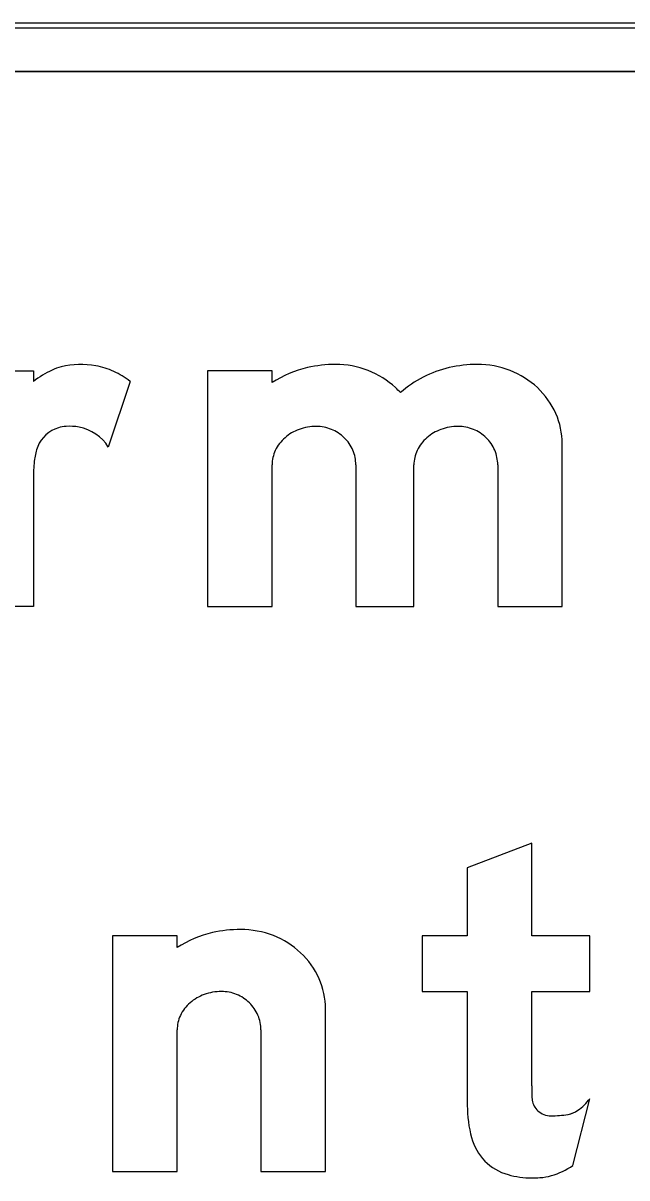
# Model space of a CAD drawing. Extents: x 1806251 to 1809821, y 414895 to 422886.
# Drawn here: x 1809677.7974 to 1809678.0465, y 415422.3244 to 415422.8006 of the extents above; entities that cross this region are included whole.
import ezdxf

# ---------------------------------------------------------------- set-up
doc = ezdxf.new("R2010")
doc.units = 0
for name, color, linetype in [('GSBWFILL', 7, 'Continuous'), ('GSCOLORFILL', 7, 'Continuous'), ('GSOUTLINE', 7, 'Continuous')]:
    doc.layers.add(name, color=color, linetype=linetype)

msp = doc.modelspace()

# ---------------------------------------------------------------- linework, layer by layer
at = {"layer": 'GSBWFILL'}
for p, q in [((1809678.53509, 415422.80057), (1809676.65509, 415422.80057)), ((1809676.65509, 415422.78057), (1809678.53509, 415422.78057)), ((1809677.84162, 415422.65282), (1809677.8326, 415422.62578)), ((1809677.89557, 415422.38541), (1809677.89557, 415422.32707)), ((1809678.02423, 415422.32955), (1809678.03123, 415422.35708))]:
    msp.add_line(p, q, dxfattribs=at)
for points in [[(1809677.80172, 415422.61375), (1809677.80172, 415422.56007), (1809677.77512, 415422.56007), (1809677.77512, 415422.65716), (1809677.80172, 415422.65716), (1809677.80172, 415422.65282)], [(1809677.90014, 415422.65236), (1809677.90014, 415422.65716), (1809677.87354, 415422.65716), (1809677.87354, 415422.56007), (1809677.90014, 415422.56007), (1809677.90014, 415422.61841)], [(1809677.99324, 415422.61841), (1809677.99324, 415422.56007), (1809678.01984, 415422.56007), (1809678.01984, 415422.62716)], [(1809677.93472, 415422.61841), (1809677.93472, 415422.56007), (1809677.95866, 415422.56007), (1809677.95866, 415422.61841)], [(1809678.00729, 415422.36232), (1809678.00729, 415422.40122), (1809678.03123, 415422.40122), (1809678.03123, 415422.42416), (1809678.00729, 415422.42416), (1809678.00729, 415422.4624), (1809677.98069, 415422.45231), (1809677.98069, 415422.42416), (1809677.96207, 415422.42416), (1809677.96207, 415422.40122), (1809677.98069, 415422.40122), (1809677.98069, 415422.35428)], [(1809677.86099, 415422.41936), (1809677.86099, 415422.42416), (1809677.83439, 415422.42416), (1809677.83439, 415422.32707), (1809677.86099, 415422.32707), (1809677.86099, 415422.38541)], [(1809677.89557, 415422.32707), (1809677.92217, 415422.32707), (1809677.92217, 415422.39416)]]:
    msp.add_lwpolyline(points, dxfattribs=at)
for centre, major_axis, ratio, start_param, end_param in [((1809677.82137, 415422.62558), (0, 0.03424), 0.999996, 6.103268, 6.524606), ((1809677.82215, 415422.62983), (0, 0.02992), 0.999996, 5.846069, 6.103268), ((1809677.92632, 415422.60662), (0, 0.0532), 0.999995, 0, 0.219986), ((1809677.92632, 415422.62238), (0, 0.03745), 0.999995, 5.914285, 6.283185), ((1809677.98484, 415422.60662), (0, 0.0532), 0.999995, 0, 0.219986), ((1809677.98484, 415422.62238), (0, 0.03745), 0.999995, 5.914285, 6.283185), ((1809677.82845, 415422.61738), (0, 0.04439), 0.999996, 0.443663, 0.646229), ((1809677.81796, 415422.63946), (0, 0.01995), 0.999996, 0.24142, 0.443663), ((1809677.81909, 415422.62329), (0, 0.03715), 0.999996, 5.631644, 5.846069), ((1809677.92587, 415422.61196), (0, 0.0479), 0.999995, 0.235088, 0.567132), ((1809677.92722, 415422.62471), (0, 0.03495), 0.999995, 5.532258, 5.914285), ((1809677.98439, 415422.61196), (0, 0.0479), 0.999995, 0.235088, 0.712455), ((1809677.98574, 415422.62471), (0, 0.03495), 0.999995, 5.532258, 5.914285), ((1809677.92861, 415422.6262), (0, 0.03291), 0.999995, 5.44499, 5.532258), ((1809677.98713, 415422.6262), (0, 0.03291), 0.999995, 5.130076, 5.532258), ((1809677.9893, 415422.62716), (0, 0.03054), 0.999995, 4.712389, 5.130076), ((1809677.81584, 415422.62099), (0, 0.0133), 0.999996, 0.293855, 1.188904), ((1809677.8161, 415422.62013), (0, 0.0142), 0.999996, 0.067293, 0.293855), ((1809677.81658, 415422.61306), (0, 0.02128), 0.999996, 6.094384, 6.350479), ((1809677.81714, 415422.61599), (0, 0.0183), 0.999996, 5.27661, 6.094384), ((1809677.91749, 415422.61581), (0, 0.0183), 0.999995, 0.345704, 0.715718), ((1809677.91838, 415422.61333), (0, 0.02094), 0.999995, 0, 0.345704), ((1809677.91838, 415422.61747), (0, 0.0168), 0.999995, 5.900624, 6.283185), ((1809677.91857, 415422.61792), (0, 0.01631), 0.999995, 5.51227, 5.900624), ((1809677.97601, 415422.61581), (0, 0.0183), 0.999995, 0.345704, 0.715718), ((1809677.9769, 415422.61333), (0, 0.02094), 0.999995, 0, 0.345704), ((1809677.9769, 415422.61747), (0, 0.0168), 0.999995, 5.900624, 6.283185), ((1809677.97709, 415422.61792), (0, 0.01631), 0.999995, 5.51227, 5.900624), ((1809677.82276, 415422.61821), (0, 0.02076), 0.999996, 1.188904, 1.450084), ((1809677.91612, 415422.61739), (0, 0.01621), 0.999995, 0.715718, 1.126231), ((1809677.91885, 415422.61822), (0, 0.0159), 0.999995, 5.115435, 5.51227), ((1809677.97464, 415422.61739), (0, 0.01621), 0.999995, 0.715718, 1.126231), ((1809677.97737, 415422.61822), (0, 0.0159), 0.999995, 5.115435, 5.51227), ((1809677.91399, 415422.61841), (0, 0.01385), 0.999995, 1.126231, 1.570796), ((1809677.91929, 415422.61841), (0, 0.01542), 0.999995, 4.712389, 5.115435), ((1809677.97251, 415422.61841), (0, 0.01385), 0.999995, 1.126231, 1.570796), ((1809677.97781, 415422.61841), (0, 0.01542), 0.999995, 4.712389, 5.115435), ((1809677.85809, 415422.61369), (0, 0.05637), 0.999996, 1.445958, 1.569673), ((1809677.88717, 415422.37362), (0, 0.0532), 0.999998, 0, 0.219986), ((1809677.88717, 415422.38938), (0, 0.03745), 0.999998, 5.914285, 6.283185), ((1809677.88672, 415422.37896), (0, 0.0479), 0.999998, 0.235088, 0.567132), ((1809677.88808, 415422.39171), (0, 0.03495), 0.999998, 5.532258, 5.914285), ((1809677.88947, 415422.3932), (0, 0.03291), 0.999998, 5.130076, 5.532258), ((1809677.89163, 415422.39416), (0, 0.03054), 0.999998, 4.712389, 5.130076), ((1809677.87834, 415422.38281), (0, 0.0183), 0.999998, 0.345704, 0.715718), ((1809677.87924, 415422.38033), (0, 0.02094), 0.999998, 0, 0.345704), ((1809677.87924, 415422.38447), (0, 0.0168), 0.999998, 5.900624, 6.283185), ((1809677.87942, 415422.38492), (0, 0.01631), 0.999998, 5.51227, 5.900624), ((1809677.87697, 415422.38439), (0, 0.01621), 0.999998, 0.715718, 1.126231), ((1809677.8797, 415422.38522), (0, 0.0159), 0.999998, 5.115435, 5.51227), ((1809677.87484, 415422.38541), (0, 0.01385), 0.999998, 1.126231, 1.570796), ((1809677.88015, 415422.38541), (0, 0.01542), 0.999998, 4.712389, 5.115435), ((1809678.1738, 415422.36232), (0, 0.16651), 0.999995, 1.570796, 1.606005), ((1809678.0323, 415422.35428), (0, 0.05161), 0.999995, 1.570796, 1.830698), ((1809678.01493, 415422.35775), (0, 0.00765), 0.999995, 1.74085, 2.407828), ((1809678.01372, 415422.37014), (0, 0.02184), 0.999995, 3.756278, 4.071638), ((1809678.01517, 415422.35802), (0, 0.00801), 0.999995, 2.407828, 3.141593), ((1809678.01517, 415422.39202), (0, 0.04201), 0.999995, 3.141593, 3.310762), ((1809678.02056, 415422.36044), (0, 0.00997), 0.999995, 3.310762, 3.756278), ((1809678.00331, 415422.34657), (0, 0.02161), 0.999995, 1.830698, 2.869526), ((1809678.00729, 415422.36083), (0, 0.03642), 0.999995, 2.869526, 3.141593), ((1809678.00644, 415422.35571), (0, 0.03164), 0.999995, 3.427755, 3.738844), ((1809678.00729, 415422.37687), (0, 0.05245), 0.999995, 3.141593, 3.205734), ((1809678.00927, 415422.34609), (0, 0.02161), 0.999995, 3.205734, 3.427755)]:
    msp.add_ellipse(centre, major_axis=major_axis, ratio=ratio, start_param=start_param, end_param=end_param, dxfattribs=at)
at = {"layer": 'GSCOLORFILL'}
for p, q in [((1809678.53509, 415422.80057), (1809676.65509, 415422.80057)), ((1809678.53509, 415422.80057), (1809676.65509, 415422.80057)), ((1809678.53509, 415422.80057), (1809676.65509, 415422.80057)), ((1809676.65509, 415422.79857), (1809678.53509, 415422.79857)), ((1809676.65509, 415422.78057), (1809678.53509, 415422.78057)), ((1809677.84162, 415422.65282), (1809677.8326, 415422.62578)), ((1809677.89557, 415422.38541), (1809677.89557, 415422.32707)), ((1809678.02423, 415422.32955), (1809678.03123, 415422.35708))]:
    msp.add_line(p, q, dxfattribs=at)
for points in [[(1809677.80172, 415422.61375), (1809677.80172, 415422.56007), (1809677.77512, 415422.56007), (1809677.77512, 415422.65716), (1809677.80172, 415422.65716), (1809677.80172, 415422.65282)], [(1809677.90014, 415422.65236), (1809677.90014, 415422.65716), (1809677.87354, 415422.65716), (1809677.87354, 415422.56007), (1809677.90014, 415422.56007), (1809677.90014, 415422.61841)], [(1809677.99324, 415422.61841), (1809677.99324, 415422.56007), (1809678.01984, 415422.56007), (1809678.01984, 415422.62716)], [(1809677.93472, 415422.61841), (1809677.93472, 415422.56007), (1809677.95866, 415422.56007), (1809677.95866, 415422.61841)], [(1809678.00729, 415422.36232), (1809678.00729, 415422.40122), (1809678.03123, 415422.40122), (1809678.03123, 415422.42416), (1809678.00729, 415422.42416), (1809678.00729, 415422.4624), (1809677.98069, 415422.45231), (1809677.98069, 415422.42416), (1809677.96207, 415422.42416), (1809677.96207, 415422.40122), (1809677.98069, 415422.40122), (1809677.98069, 415422.35428)], [(1809677.86099, 415422.41936), (1809677.86099, 415422.42416), (1809677.83439, 415422.42416), (1809677.83439, 415422.32707), (1809677.86099, 415422.32707), (1809677.86099, 415422.38541)], [(1809677.89557, 415422.32707), (1809677.92217, 415422.32707), (1809677.92217, 415422.39416)]]:
    msp.add_lwpolyline(points, dxfattribs=at)
for centre, major_axis, ratio, start_param, end_param in [((1809677.82137, 415422.62558), (0, 0.03424), 0.999996, 6.103268, 6.524606), ((1809677.82215, 415422.62983), (0, 0.02992), 0.999996, 5.846069, 6.103268), ((1809677.92632, 415422.60662), (0, 0.0532), 0.999995, 0, 0.219986), ((1809677.92632, 415422.62238), (0, 0.03745), 0.999995, 5.914285, 6.283185), ((1809677.98484, 415422.60662), (0, 0.0532), 0.999995, 0, 0.219986), ((1809677.98484, 415422.62238), (0, 0.03745), 0.999995, 5.914285, 6.283185), ((1809677.82845, 415422.61738), (0, 0.04439), 0.999996, 0.443663, 0.646229), ((1809677.81796, 415422.63946), (0, 0.01995), 0.999996, 0.24142, 0.443663), ((1809677.81909, 415422.62329), (0, 0.03715), 0.999996, 5.631644, 5.846069), ((1809677.92587, 415422.61196), (0, 0.0479), 0.999995, 0.235088, 0.567132), ((1809677.92722, 415422.62471), (0, 0.03495), 0.999995, 5.532258, 5.914285), ((1809677.98439, 415422.61196), (0, 0.0479), 0.999995, 0.235088, 0.712455), ((1809677.98574, 415422.62471), (0, 0.03495), 0.999995, 5.532258, 5.914285), ((1809677.92861, 415422.6262), (0, 0.03291), 0.999995, 5.44499, 5.532258), ((1809677.98713, 415422.6262), (0, 0.03291), 0.999995, 5.130076, 5.532258), ((1809677.9893, 415422.62716), (0, 0.03054), 0.999995, 4.712389, 5.130076), ((1809677.81584, 415422.62099), (0, 0.0133), 0.999996, 0.293855, 1.188904), ((1809677.8161, 415422.62013), (0, 0.0142), 0.999996, 0.067293, 0.293855), ((1809677.81658, 415422.61306), (0, 0.02128), 0.999996, 6.094384, 6.350479), ((1809677.81714, 415422.61599), (0, 0.0183), 0.999996, 5.27661, 6.094384), ((1809677.91749, 415422.61581), (0, 0.0183), 0.999995, 0.345704, 0.715718), ((1809677.91838, 415422.61333), (0, 0.02094), 0.999995, 0, 0.345704), ((1809677.91838, 415422.61747), (0, 0.0168), 0.999995, 5.900624, 6.283185), ((1809677.91857, 415422.61792), (0, 0.01631), 0.999995, 5.51227, 5.900624), ((1809677.97601, 415422.61581), (0, 0.0183), 0.999995, 0.345704, 0.715718), ((1809677.9769, 415422.61333), (0, 0.02094), 0.999995, 0, 0.345704), ((1809677.9769, 415422.61747), (0, 0.0168), 0.999995, 5.900624, 6.283185), ((1809677.97709, 415422.61792), (0, 0.01631), 0.999995, 5.51227, 5.900624), ((1809677.82276, 415422.61821), (0, 0.02076), 0.999996, 1.188904, 1.450084), ((1809677.91612, 415422.61739), (0, 0.01621), 0.999995, 0.715718, 1.126231), ((1809677.91885, 415422.61822), (0, 0.0159), 0.999995, 5.115435, 5.51227), ((1809677.97464, 415422.61739), (0, 0.01621), 0.999995, 0.715718, 1.126231), ((1809677.97737, 415422.61822), (0, 0.0159), 0.999995, 5.115435, 5.51227), ((1809677.91399, 415422.61841), (0, 0.01385), 0.999995, 1.126231, 1.570796), ((1809677.91929, 415422.61841), (0, 0.01542), 0.999995, 4.712389, 5.115435), ((1809677.97251, 415422.61841), (0, 0.01385), 0.999995, 1.126231, 1.570796), ((1809677.97781, 415422.61841), (0, 0.01542), 0.999995, 4.712389, 5.115435), ((1809677.85809, 415422.61369), (0, 0.05637), 0.999996, 1.445958, 1.569673), ((1809677.88717, 415422.37362), (0, 0.0532), 0.999998, 0, 0.219986), ((1809677.88717, 415422.38938), (0, 0.03745), 0.999998, 5.914285, 6.283185), ((1809677.88672, 415422.37896), (0, 0.0479), 0.999998, 0.235088, 0.567132), ((1809677.88808, 415422.39171), (0, 0.03495), 0.999998, 5.532258, 5.914285), ((1809677.88947, 415422.3932), (0, 0.03291), 0.999998, 5.130076, 5.532258), ((1809677.89163, 415422.39416), (0, 0.03054), 0.999998, 4.712389, 5.130076), ((1809677.87834, 415422.38281), (0, 0.0183), 0.999998, 0.345704, 0.715718), ((1809677.87924, 415422.38033), (0, 0.02094), 0.999998, 0, 0.345704), ((1809677.87924, 415422.38447), (0, 0.0168), 0.999998, 5.900624, 6.283185), ((1809677.87942, 415422.38492), (0, 0.01631), 0.999998, 5.51227, 5.900624), ((1809677.87697, 415422.38439), (0, 0.01621), 0.999998, 0.715718, 1.126231), ((1809677.8797, 415422.38522), (0, 0.0159), 0.999998, 5.115435, 5.51227), ((1809677.87484, 415422.38541), (0, 0.01385), 0.999998, 1.126231, 1.570796), ((1809677.88015, 415422.38541), (0, 0.01542), 0.999998, 4.712389, 5.115435), ((1809678.1738, 415422.36232), (0, 0.16651), 0.999995, 1.570796, 1.606005), ((1809678.0323, 415422.35428), (0, 0.05161), 0.999995, 1.570796, 1.830698), ((1809678.01493, 415422.35775), (0, 0.00765), 0.999995, 1.74085, 2.407828), ((1809678.01372, 415422.37014), (0, 0.02184), 0.999995, 3.756278, 4.071638), ((1809678.01517, 415422.35802), (0, 0.00801), 0.999995, 2.407828, 3.141593), ((1809678.01517, 415422.39202), (0, 0.04201), 0.999995, 3.141593, 3.310762), ((1809678.02056, 415422.36044), (0, 0.00997), 0.999995, 3.310762, 3.756278), ((1809678.00331, 415422.34657), (0, 0.02161), 0.999995, 1.830698, 2.869526), ((1809678.00729, 415422.36083), (0, 0.03642), 0.999995, 2.869526, 3.141593), ((1809678.00644, 415422.35571), (0, 0.03164), 0.999995, 3.427755, 3.738844), ((1809678.00729, 415422.37687), (0, 0.05245), 0.999995, 3.141593, 3.205734), ((1809678.00927, 415422.34609), (0, 0.02161), 0.999995, 3.205734, 3.427755)]:
    msp.add_ellipse(centre, major_axis=major_axis, ratio=ratio, start_param=start_param, end_param=end_param, dxfattribs=at)
at = {"layer": 'GSOUTLINE'}
for p, q in [((1809678.53509, 415422.80057), (1809676.65509, 415422.80057)), ((1809678.53509, 415422.78057), (1809676.65509, 415422.78057)), ((1809677.84162, 415422.65282), (1809677.8326, 415422.62578)), ((1809677.89557, 415422.38541), (1809677.89557, 415422.32707)), ((1809678.02423, 415422.32955), (1809678.03123, 415422.35708))]:
    msp.add_line(p, q, dxfattribs=at)
for points in [[(1809677.80172, 415422.61375), (1809677.80172, 415422.56007), (1809677.77512, 415422.56007), (1809677.77512, 415422.65716), (1809677.80172, 415422.65716), (1809677.80172, 415422.65282)], [(1809677.90014, 415422.65236), (1809677.90014, 415422.65716), (1809677.87354, 415422.65716), (1809677.87354, 415422.56007), (1809677.90014, 415422.56007), (1809677.90014, 415422.61841)], [(1809677.99324, 415422.61841), (1809677.99324, 415422.56007), (1809678.01984, 415422.56007), (1809678.01984, 415422.62716)], [(1809677.93472, 415422.61841), (1809677.93472, 415422.56007), (1809677.95866, 415422.56007), (1809677.95866, 415422.61841)], [(1809678.00729, 415422.36232), (1809678.00729, 415422.40122), (1809678.03123, 415422.40122), (1809678.03123, 415422.42416), (1809678.00729, 415422.42416), (1809678.00729, 415422.4624), (1809677.98069, 415422.45231), (1809677.98069, 415422.42416), (1809677.96207, 415422.42416), (1809677.96207, 415422.40122), (1809677.98069, 415422.40122), (1809677.98069, 415422.35428)], [(1809677.86099, 415422.41936), (1809677.86099, 415422.42416), (1809677.83439, 415422.42416), (1809677.83439, 415422.32707), (1809677.86099, 415422.32707), (1809677.86099, 415422.38541)], [(1809677.89557, 415422.32707), (1809677.92217, 415422.32707), (1809677.92217, 415422.39416)]]:
    msp.add_lwpolyline(points, dxfattribs=at)
for centre, major_axis, ratio, start_param, end_param in [((1809677.82137, 415422.62558), (0, 0.03424), 0.999996, 6.103268, 6.524606), ((1809677.82215, 415422.62983), (0, 0.02993), 0.999996, 5.846069, 6.103268), ((1809677.92632, 415422.60662), (0, 0.0532), 0.999995, 0, 0.219986), ((1809677.92632, 415422.62238), (0, 0.03745), 0.999995, 5.914285, 6.283185), ((1809677.98484, 415422.60662), (0, 0.0532), 0.999995, 0, 0.219986), ((1809677.98484, 415422.62238), (0, 0.03745), 0.999995, 5.914285, 6.283185), ((1809677.82845, 415422.61738), (0, 0.04439), 0.999996, 0.443663, 0.646229), ((1809677.81796, 415422.63946), (0, 0.01995), 0.999996, 0.24142, 0.443663), ((1809677.81909, 415422.62329), (0, 0.03715), 0.999996, 5.631644, 5.846069), ((1809677.92587, 415422.61196), (0, 0.0479), 0.999995, 0.235088, 0.567132), ((1809677.92722, 415422.62471), (0, 0.03495), 0.999995, 5.532258, 5.914285), ((1809677.98439, 415422.61196), (0, 0.0479), 0.999995, 0.235088, 0.712455), ((1809677.98574, 415422.62471), (0, 0.03495), 0.999995, 5.532258, 5.914285), ((1809677.92861, 415422.6262), (0, 0.03291), 0.999995, 5.44499, 5.532258), ((1809677.98713, 415422.6262), (0, 0.03291), 0.999995, 5.130076, 5.532258), ((1809677.9893, 415422.62716), (0, 0.03054), 0.999995, 4.712389, 5.130076), ((1809677.81584, 415422.62099), (0, 0.0133), 0.999996, 0.293855, 1.188904), ((1809677.8161, 415422.62013), (0, 0.0142), 0.999996, 0.067293, 0.293855), ((1809677.81658, 415422.61306), (0, 0.02128), 0.999996, 6.094384, 6.350479), ((1809677.81714, 415422.61599), (0, 0.0183), 0.999996, 5.27661, 6.094384), ((1809677.91749, 415422.61581), (0, 0.0183), 0.999995, 0.345704, 0.715718), ((1809677.91838, 415422.61333), (0, 0.02094), 0.999995, 0, 0.345704), ((1809677.91838, 415422.61747), (0, 0.0168), 0.999995, 5.900624, 6.283185), ((1809677.91857, 415422.61792), (0, 0.01631), 0.999995, 5.51227, 5.900624), ((1809677.97601, 415422.61581), (0, 0.0183), 0.999995, 0.345704, 0.715718), ((1809677.9769, 415422.61333), (0, 0.02094), 0.999995, 0, 0.345704), ((1809677.9769, 415422.61747), (0, 0.0168), 0.999995, 5.900624, 6.283185), ((1809677.97709, 415422.61792), (0, 0.01631), 0.999995, 5.51227, 5.900624), ((1809677.82276, 415422.61821), (0, 0.02076), 0.999996, 1.188904, 1.450084), ((1809677.91612, 415422.61739), (0, 0.01621), 0.999995, 0.715718, 1.126231), ((1809677.91885, 415422.61822), (0, 0.0159), 0.999995, 5.115435, 5.51227), ((1809677.97464, 415422.61739), (0, 0.01621), 0.999995, 0.715718, 1.126231), ((1809677.97737, 415422.61822), (0, 0.0159), 0.999995, 5.115435, 5.51227), ((1809677.91399, 415422.61841), (0, 0.01385), 0.999995, 1.126231, 1.570796), ((1809677.91929, 415422.61841), (0, 0.01542), 0.999995, 4.712389, 5.115435), ((1809677.97251, 415422.61841), (0, 0.01385), 0.999995, 1.126231, 1.570796), ((1809677.97781, 415422.61841), (0, 0.01542), 0.999995, 4.712389, 5.115435), ((1809677.85809, 415422.61369), (0, 0.05637), 0.999996, 1.445958, 1.569673), ((1809677.88717, 415422.37362), (0, 0.0532), 0.999998, 0, 0.219986), ((1809677.88717, 415422.38938), (0, 0.03745), 0.999998, 5.914285, 6.283185), ((1809677.88672, 415422.37896), (0, 0.0479), 0.999998, 0.235088, 0.567132), ((1809677.88808, 415422.39171), (0, 0.03495), 0.999998, 5.532258, 5.914285), ((1809677.88947, 415422.3932), (0, 0.03291), 0.999998, 5.130076, 5.532258), ((1809677.89163, 415422.39416), (0, 0.03054), 0.999998, 4.712389, 5.130076), ((1809677.87834, 415422.38281), (0, 0.0183), 0.999998, 0.345704, 0.715718), ((1809677.87924, 415422.38033), (0, 0.02094), 0.999998, 0, 0.345704), ((1809677.87924, 415422.38447), (0, 0.0168), 0.999998, 5.900624, 6.283185), ((1809677.87942, 415422.38492), (0, 0.01631), 0.999998, 5.51227, 5.900624), ((1809677.87697, 415422.38439), (0, 0.01621), 0.999998, 0.715718, 1.126231), ((1809677.8797, 415422.38522), (0, 0.0159), 0.999998, 5.115435, 5.51227), ((1809677.87484, 415422.38541), (0, 0.01385), 0.999998, 1.126231, 1.570796), ((1809677.88015, 415422.38541), (0, 0.01542), 0.999998, 4.712389, 5.115435), ((1809678.1738, 415422.36232), (0, 0.16651), 0.999995, 1.570796, 1.606005), ((1809678.0323, 415422.35428), (0, 0.05161), 0.999995, 1.570796, 1.830698), ((1809678.01493, 415422.35775), (0, 0.00765), 0.999995, 1.74085, 2.407828), ((1809678.01372, 415422.37014), (0, 0.02184), 0.999995, 3.756278, 4.071638), ((1809678.01517, 415422.35802), (0, 0.00801), 0.999995, 2.407828, 3.141593), ((1809678.01517, 415422.39202), (0, 0.04201), 0.999995, 3.141593, 3.310762), ((1809678.02056, 415422.36044), (0, 0.00998), 0.999995, 3.310762, 3.756278), ((1809678.00331, 415422.34657), (0, 0.02161), 0.999995, 1.830698, 2.869526), ((1809678.00729, 415422.36083), (0, 0.03642), 0.999995, 2.869526, 3.141593), ((1809678.00644, 415422.35571), (0, 0.03164), 0.999995, 3.427755, 3.738844), ((1809678.00729, 415422.37687), (0, 0.05245), 0.999995, 3.141593, 3.205734), ((1809678.00927, 415422.34609), (0, 0.02161), 0.999995, 3.205734, 3.427755)]:
    msp.add_ellipse(centre, major_axis=major_axis, ratio=ratio, start_param=start_param, end_param=end_param, dxfattribs=at)

doc.saveas('drawing.dxf')
